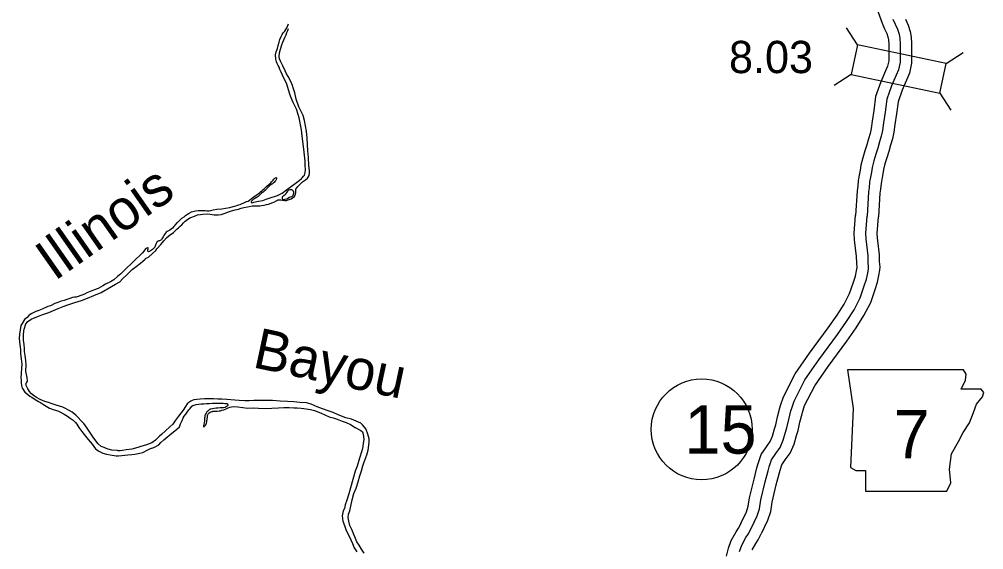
# Model space of a CAD drawing. Extents: x -83719 to 153526, y -11835 to 11446.
# Drawn here: x -2246.7 to -1826, y 1629.8 to 1861.1 of the extents above; entities that cross this region are included whole.
import ezdxf

# ---------------------------------------------------------------- set-up
doc = ezdxf.new("R2010")
doc.units = 0
for name, color, linetype in [('Level 10', 7, 'Continuous'), ('Level 20', 7, 'Continuous'), ('Level 21', 7, 'Continuous'), ('Level 27', 7, 'Continuous'), ('Level 58', 7, 'Continuous'), ('Level 59', 7, 'Continuous'), ('Level 9', 7, 'Continuous')]:
    doc.layers.add(name, color=color, linetype=linetype)

msp = doc.modelspace()

# ---------------------------------------------------------------- linework, layer by layer
at = {"layer": 'Level 10'}
for points in [[(-1876.95, 1878.08), (-1870.29, 1859.39), (-1869.21, 1856.97), (-1868.25, 1854.95), (-1867.81, 1853.51), (-1867.59, 1852.2), (-1867.43, 1850.25), (-1867.43, 1846.14), (-1867.44, 1842.99), (-1867.93, 1840.63), (-1870.8, 1833.89), (-1873.12, 1827.5), (-1873.94, 1821.31), (-1874.66, 1816.76), (-1875.12, 1813.49), (-1875.54, 1811.29), (-1876.18, 1809.07), (-1876.96, 1806.45), (-1877.83, 1803.79), (-1878.78, 1800.73), (-1879.53, 1797.48), (-1879.87, 1795.37), (-1880.14, 1793.89), (-1880.69, 1790.9), (-1880.94, 1788.33), (-1881.25, 1786.39), (-1881.87, 1775.57)], [(-1860.12, 1861.15), (-1858.91, 1858.59), (-1858.06, 1855.83), (-1857.65, 1853.42), (-1857.43, 1850.64), (-1857.43, 1846.13), (-1857.44, 1841.94), (-1858.35, 1837.62), (-1861.49, 1830.23), (-1863.35, 1825.11), (-1864.04, 1819.87), (-1864.77, 1815.27), (-1865.25, 1811.86), (-1865.8, 1808.98), (-1866.58, 1806.25), (-1867.42, 1803.45), (-1868.3, 1800.76), (-1869.12, 1798.13), (-1869.71, 1795.56), (-1870.01, 1793.67), (-1870.31, 1792.07), (-1870.78, 1789.51), (-1871.02, 1787.07), (-1871.29, 1785.33), (-1871.89, 1774.99)], [(-1931.94, 1641.18), (-1929.49, 1646.36), (-1928.69, 1648.74), (-1928.15, 1652.43), (-1926.18, 1660.55), (-1924.9, 1665.51), (-1924.34, 1667.43), (-1923.09, 1671.28), (-1920.81, 1674.65), (-1919.16, 1676.93), (-1918.14, 1679.25), (-1917.21, 1682.48), (-1916.68, 1684.21), (-1915.93, 1687.81), (-1914.88, 1691.69), (-1914.62, 1692.62), (-1913.36, 1696.46), (-1908.28, 1706.47), (-1901.92, 1715.53), (-1893.82, 1726.6), (-1889.96, 1732.12), (-1886.89, 1736.89), (-1884.52, 1741.57), (-1882.84, 1746.51), (-1881.96, 1749.11), (-1881.49, 1751.37), (-1881.22, 1752.81), (-1881.21, 1752.94), (-1881.39, 1754.97), (-1881.44, 1757.66), (-1882.29, 1764.92), (-1882.43, 1767.86), (-1881.87, 1775.64)], [(-1922.95, 1636.79), (-1920.2, 1642.61), (-1918.92, 1646.4), (-1918.32, 1650.53), (-1916.49, 1658.12), (-1915.25, 1662.85), (-1914.78, 1664.48), (-1914.01, 1666.85), (-1912.61, 1668.92), (-1910.43, 1671.94), (-1908.71, 1675.85), (-1907.63, 1679.64), (-1906.99, 1681.72), (-1906.2, 1685.48), (-1905.24, 1689.03), (-1905.05, 1689.7), (-1904.1, 1692.62), (-1899.68, 1701.31), (-1893.79, 1709.7), (-1885.69, 1720.78), (-1881.65, 1726.54), (-1878.21, 1731.91), (-1875.27, 1737.68), (-1873.37, 1743.31), (-1872.3, 1746.47), (-1871.68, 1749.42), (-1871.25, 1751.72), (-1871.2, 1753.2), (-1871.39, 1755.5), (-1871.45, 1758.34), (-1872.32, 1765.75), (-1872.41, 1767.74), (-1871.9, 1774.92)], [(-1936.12, 1633.75), (-1934.02, 1637.62), (-1933.02, 1639.16), (-1931.83, 1641.39)], [(-1938.23, 1626.94), (-1937.26, 1630.43), (-1936.12, 1633.75)], [(-1926.93, 1629.71), (-1925.42, 1632.51), (-1924.4, 1634.07), (-1923.01, 1636.69)]]:
    msp.add_lwpolyline(points, dxfattribs=at)
at = {"layer": 'Level 20'}
for p, q in [((-1881.08, 1849.99), (-1885.89, 1857.37)), ((-1842.34, 1841.81), (-1834.96, 1846.61)), ((-1883.81, 1837.08), (-1891.18, 1832.28)), ((-1845.07, 1828.9), (-1840.26, 1821.52))]:
    msp.add_line(p, q, dxfattribs=at)
msp.add_lwpolyline([(-1842.34, 1841.81), (-1881.08, 1849.99), (-1883.81, 1837.08), (-1845.07, 1828.9)], close=True, dxfattribs=at)
at = {"layer": 'Level 21'}
msp.add_lwpolyline([(-1885.48, 1708.28), (-1882.94, 1691.36), (-1884.07, 1665.7), (-1881.81, 1664.29), (-1877.58, 1664.29), (-1877.58, 1655.27), (-1842.05, 1655.27), (-1840.36, 1658.93), (-1840.93, 1664.85), (-1840.08, 1671.62), (-1836.98, 1676.98), (-1835.01, 1680.93), (-1832.19, 1685.16), (-1830.49, 1689.67), (-1829.08, 1693.33), (-1826.55, 1696.43), (-1825.98, 1698.41), (-1827.11, 1699.82), (-1835.85, 1699.82), (-1833.88, 1703.77), (-1833.6, 1706.3), (-1834.77, 1708.25)], close=True, dxfattribs=at)
at = {"layer": 'Level 27'}
msp.add_circle((-1949.02, 1682.26), 22, dxfattribs=at)
at = {"layer": 'Level 59'}
for points in [[(-1865.65, 1861.26), (-1864.67, 1859.06), (-1863.58, 1856.77), (-1862.93, 1854.67), (-1862.62, 1852.81), (-1862.43, 1850.44), (-1862.43, 1846.14), (-1862.44, 1842.47), (-1863.14, 1839.12), (-1866.15, 1832.06), (-1868.23, 1826.3), (-1868.99, 1820.59), (-1869.72, 1816.01), (-1870.19, 1812.67), (-1870.67, 1810.13), (-1871.38, 1807.66), (-1872.19, 1804.95), (-1873.07, 1802.27), (-1873.95, 1799.43), (-1874.62, 1796.52), (-1874.94, 1794.52), (-1875.23, 1792.98), (-1875.74, 1790.21), (-1875.98, 1787.7), (-1876.27, 1785.86), (-1876.88, 1775.28)], [(-1927.42, 1639.04), (-1924.85, 1644.49), (-1923.8, 1647.57), (-1923.24, 1651.48), (-1921.33, 1659.33), (-1920.08, 1664.18), (-1919.56, 1665.95), (-1918.55, 1669.06), (-1916.71, 1671.78), (-1914.8, 1674.43), (-1913.42, 1677.55), (-1912.42, 1681.06), (-1911.84, 1682.97), (-1911.07, 1686.64), (-1910.06, 1690.36), (-1909.84, 1691.16), (-1908.73, 1694.54), (-1903.98, 1703.89), (-1897.86, 1712.61), (-1889.76, 1723.69), (-1885.81, 1729.33), (-1882.55, 1734.4), (-1879.89, 1739.62), (-1878.11, 1744.91), (-1877.13, 1747.79), (-1876.58, 1750.4), (-1876.23, 1752.27), (-1876.21, 1753.07), (-1876.39, 1755.23), (-1876.45, 1758), (-1877.3, 1765.34), (-1877.42, 1767.8), (-1876.88, 1775.28)], [(-1932.48, 1628.95), (-1931.53, 1631.73), (-1929.72, 1635.06), (-1928.71, 1636.62), (-1927.42, 1639.04)]]:
    msp.add_lwpolyline(points, dxfattribs=at)
at = {"layer": 'Level 9'}
for points in [[(-2176.59, 1770.87), (-2175.86, 1771.53), (-2175.16, 1772.33), (-2174.3, 1773.04), (-2173.77, 1773.58), (-2172.37, 1774.48), (-2171.47, 1774.85), (-2170.74, 1775.12), (-2169.54, 1775.63), (-2168.91, 1775.8), (-2167.68, 1776), (-2166.68, 1776.14), (-2164.68, 1776.24), (-2163.51, 1776.18), (-2161.74, 1775.92), (-2160.98, 1775.82), (-2160.01, 1775.89), (-2158.71, 1776.06), (-2157.35, 1776.46), (-2155.51, 1777.14), (-2154.12, 1777.58), (-2152.52, 1777.98), (-2151.12, 1778.32), (-2149.89, 1778.69), (-2148.82, 1779.03), (-2147.16, 1779.4), (-2146.46, 1779.54), (-2145.09, 1779.71), (-2143.59, 1779.81), (-2142.66, 1779.82), (-2141.86, 1779.79), (-2141.03, 1779.89), (-2139.83, 1780.13), (-2138.83, 1780.33), (-2138.06, 1780.5), (-2136.06, 1781.21), (-2135.4, 1781.54), (-2134.4, 1782.08), (-2133.87, 1782.38), (-2133.4, 1782.42), (-2132.67, 1782.39), (-2131.93, 1782.29), (-2130.93, 1782.12), (-2130.2, 1782.16), (-2129.37, 1782.33), (-2128.07, 1782.87), (-2126.67, 1783.87), (-2126.18, 1784.85), (-2126.08, 1785.61), (-2126.15, 1786.45), (-2126.05, 1787.05), (-2125.25, 1788.16), (-2124.49, 1788.99), (-2123.22, 1790.23), (-2121.86, 1791.14), (-2121.06, 1791.78), (-2120.7, 1792.35), (-2120.33, 1793.08), (-2120.17, 1794.09), (-2120.14, 1795.22), (-2120.38, 1797.4), (-2120.62, 1800.8), (-2120.8, 1803.81), (-2121.21, 1809.36), (-2121.39, 1812.3), (-2121.83, 1814.67), (-2122.23, 1817.01), (-2122.91, 1819.21), (-2124.75, 1822.92), (-2125.89, 1826.36), (-2126.57, 1829.03), (-2127.1, 1830.8), (-2127.57, 1832.2), (-2128.21, 1834.04), (-2129.45, 1836.17), (-2130.09, 1837.34), (-2130.69, 1838.61), (-2131.7, 1840.91), (-2132.33, 1842.02), (-2132.84, 1842.95), (-2133.21, 1843.88), (-2133.38, 1844.95), (-2133.21, 1846.46), (-2132.75, 1848.16), (-2132.22, 1850.04), (-2131.76, 1851.18), (-2130.83, 1853.18), (-2130.3, 1854.39), (-2129.94, 1855.36), (-2129.57, 1856.3), (-2129.28, 1857.2)], [(-2123.33, 1792.04), (-2122.7, 1792.71), (-2122.33, 1793.21), (-2121.97, 1794.25), (-2121.84, 1795.55), (-2121.98, 1797.53), (-2122.08, 1799.33), (-2122.39, 1803.14), (-2122.84, 1806.85), (-2123.31, 1810.12), (-2123.55, 1812.9), (-2124.67, 1818.11), (-2125.11, 1819.61), (-2125.85, 1821.88), (-2127.29, 1824.92), (-2128.46, 1827.59), (-2128.83, 1828.89), (-2129.51, 1831.39), (-2130.18, 1833.3), (-2130.81, 1834.6), (-2131.85, 1836.74), (-2132.46, 1838.1), (-2133.03, 1839.31), (-2133.4, 1840.31), (-2133.73, 1840.94), (-2134.27, 1841.88), (-2134.57, 1842.61), (-2134.77, 1843.71), (-2135.01, 1845.62), (-2134.68, 1846.89), (-2134.15, 1848.46), (-2133.79, 1849.73), (-2133.39, 1851.1), (-2133.03, 1852.34), (-2132.5, 1853.58), (-2132, 1854.48), (-2131.54, 1855.29), (-2130.84, 1856.02), (-2130.44, 1856.63), (-2130.08, 1857.46), (-2129.51, 1858.47), (-2129.25, 1859.1)], [(-2179.25, 1770.75), (-2178.76, 1771.35), (-2177.73, 1772.49), (-2176.67, 1773.5), (-2175.77, 1774.34), (-2174.84, 1775.04), (-2174.21, 1775.55), (-2173.37, 1776.08), (-2172.68, 1776.65), (-2171.54, 1777.19), (-2169.88, 1777.66), (-2168.65, 1777.8), (-2167.38, 1777.81), (-2166.21, 1777.78), (-2165.61, 1777.68), (-2164.88, 1777.58), (-2163.88, 1777.58), (-2162.15, 1778.02), (-2160.55, 1778.39), (-2158.32, 1778.5), (-2156.75, 1778.71), (-2154.82, 1779.08), (-2153.42, 1779.48), (-2152.29, 1779.79), (-2151.46, 1780.02), (-2150.39, 1780.36), (-2148.13, 1781.34), (-2147.6, 1781.61), (-2146.93, 1781.84), (-2146.3, 1782.31), (-2145.53, 1782.88), (-2144.77, 1783.45), (-2143.87, 1784.09), (-2142.57, 1784.96), (-2141.97, 1785.43), (-2141.44, 1785.9), (-2140.98, 1786.34), (-2140.35, 1786.84), (-2139.71, 1787.38), (-2139.11, 1787.85), (-2138.82, 1788.15), (-2137.72, 1789.26), (-2137.05, 1789.86), (-2136.69, 1790.2), (-2136.36, 1790.56), (-2136.02, 1791), (-2135.63, 1791.4), (-2135.26, 1791.87), (-2134.99, 1792.04), (-2134.76, 1792.07), (-2134.53, 1791.97), (-2134.46, 1791.77), (-2134.66, 1791.14), (-2134.82, 1790.8), (-2135.19, 1790.4), (-2135.55, 1790), (-2135.99, 1789.6), (-2136.32, 1789.43), (-2136.79, 1789.09), (-2137.42, 1788.62), (-2137.72, 1788.32), (-2138.18, 1787.95), (-2138.71, 1787.32), (-2138.88, 1787.05), (-2139.11, 1786.81), (-2139.51, 1786.44), (-2139.94, 1786.11), (-2140.38, 1785.81), (-2140.67, 1785.6), (-2141.07, 1785.24), (-2141.61, 1784.7), (-2142.07, 1784.26), (-2142.57, 1783.86), (-2143, 1783.59), (-2143.63, 1783.19), (-2144, 1782.95), (-2144.4, 1782.72), (-2144.7, 1782.48), (-2144.96, 1782.28), (-2145.36, 1781.85), (-2145.53, 1781.58), (-2145.53, 1781.51), (-2145.53, 1781.28), (-2145.36, 1781.18), (-2145.03, 1781.15), (-2144.43, 1781.35), (-2142.4, 1781.79), (-2140.47, 1782.13), (-2139, 1782.63), (-2137.7, 1783.07), (-2136.34, 1783.51), (-2135.4, 1783.85), (-2134.07, 1784.35), (-2133.17, 1784.69), (-2132.11, 1785.36), (-2130.18, 1786.74), (-2128.55, 1787.95), (-2126.32, 1789.49), (-2124.69, 1790.77), (-2123.63, 1791.77), (-2123.33, 1792.04)], [(-2130.41, 1785.1), (-2130.74, 1784.63), (-2131.14, 1784.36), (-2131.37, 1784.23), (-2131.77, 1783.89), (-2132, 1783.66), (-2132.07, 1783.39), (-2132.04, 1782.96), (-2131.94, 1782.72), (-2131.77, 1782.56), (-2131.44, 1782.52), (-2130.87, 1782.69), (-2129.97, 1782.9), (-2129.5, 1783.16), (-2128.8, 1783.5), (-2127.87, 1783.8), (-2127.51, 1784.04), (-2127.24, 1784.34), (-2127.21, 1784.54), (-2127.14, 1784.81), (-2126.98, 1785.24), (-2126.94, 1785.54), (-2127.01, 1785.88), (-2127.18, 1786.11), (-2127.28, 1786.28), (-2127.41, 1786.45), (-2127.55, 1786.65), (-2127.78, 1786.71), (-2128.01, 1786.74), (-2128.25, 1786.81), (-2128.38, 1786.81), (-2128.68, 1786.74), (-2129.21, 1786.64), (-2129.35, 1786.57), (-2129.71, 1786.21), (-2130.04, 1785.8)], [(-2130.04, 1785.8), (-2130.41, 1785.1)], [(-2179.25, 1770.75), (-2179.84, 1770.08), (-2180.46, 1769.57), (-2181.12, 1769.16), (-2182.15, 1768.57), (-2182.61, 1768.23), (-2183.1, 1767.72), (-2183.61, 1766.78), (-2183.9, 1766.21), (-2184.49, 1765.33), (-2184.69, 1765.16), (-2185.01, 1764.85), (-2185.25, 1764.72), (-2185.61, 1764.58), (-2185.87, 1764.51), (-2186.14, 1764.37), (-2186.57, 1764.09), (-2186.83, 1763.82), (-2186.93, 1763.66), (-2187.12, 1763.08), (-2187.24, 1762.58), (-2187.56, 1761.78), (-2188.12, 1761.17), (-2188.64, 1760.76), (-2189.1, 1760.45), (-2189.6, 1760.11), (-2189.76, 1760.01), (-2189.99, 1759.87), (-2190.32, 1759.76), (-2190.49, 1759.86), (-2190.66, 1760.02), (-2190.66, 1760.16), (-2190.64, 1760.56), (-2190.48, 1761.03), (-2190.45, 1761.26), (-2190.55, 1761.49), (-2190.75, 1761.52), (-2191.55, 1761.21), (-2192.95, 1759.22), (-2200.81, 1751.68), (-2202.42, 1750.12), (-2203.86, 1748.93), (-2205.54, 1747.53), (-2206.99, 1746.64), (-2209.07, 1745.61), (-2210.25, 1744.82), (-2212.33, 1743.65), (-2214.29, 1743.02), (-2217.29, 1741.8), (-2218.35, 1741.25), (-2221, 1740.21), (-2221.89, 1739.89), (-2222.62, 1739.98), (-2223.52, 1739.77), (-2224.68, 1739.35), (-2225.11, 1739.21), (-2225.97, 1738.99), (-2227.19, 1738.54), (-2228.52, 1738.15), (-2229.91, 1737.66), (-2231.27, 1737.24), (-2233.18, 1736.2), (-2234.24, 1735.85), (-2236.82, 1734.78), (-2238.21, 1734.12), (-2239.53, 1733.63), (-2241.51, 1732.66), (-2242.57, 1731.88), (-2243.35, 1731.13), (-2244.44, 1730.18), (-2245.51, 1728.46), (-2246.12, 1727.58), (-2246.59, 1723.77), (-2246.73, 1721.87), (-2246.49, 1719.2), (-2246.22, 1717.1), (-2246.15, 1715.17), (-2245.92, 1713.1), (-2245.68, 1710.77), (-2245.72, 1709.07), (-2245.98, 1706.53), (-2246.02, 1704.86), (-2245.97, 1703.73), (-2245.88, 1702.46), (-2245.76, 1701.53), (-2245.55, 1700.7), (-2245.27, 1700.13), (-2244.25, 1698.55), (-2243.84, 1698.15), (-2243, 1697.53), (-2242.06, 1696.82), (-2241.22, 1696.26), (-2239.84, 1695.35), (-2238.42, 1694.47), (-2237.45, 1693.95), (-2236.2, 1693.07), (-2234.96, 1692.36), (-2233.52, 1691.58), (-2231.54, 1690.85), (-2229.97, 1690.34), (-2229.06, 1689.92)], [(-2244.85, 1721.13), (-2244.86, 1723.3), (-2244.79, 1725.27), (-2244.67, 1725.97), (-2243.94, 1728.32), (-2243.02, 1729.37), (-2241.58, 1730.39), (-2239.03, 1731.37), (-2236.94, 1732.17), (-2233.77, 1733.22), (-2229.77, 1735.06), (-2227.52, 1735.86), (-2225.53, 1736.6), (-2222.52, 1737.58), (-2219.57, 1738.43), (-2216.92, 1739.44), (-2214.15, 1740.65), (-2211, 1741.94), (-2206.52, 1744.61), (-2204.74, 1745.68), (-2202.93, 1746.61), (-2201.68, 1747.9), (-2199.65, 1749.8), (-2197.42, 1752.04), (-2195.71, 1753.37), (-2193.9, 1754.8), (-2191.8, 1756.57), (-2191.61, 1756.8), (-2190.42, 1757.46), (-2188.55, 1758.96), (-2187.2, 1760.35), (-2186.68, 1760.99), (-2185.02, 1762.92), (-2183.74, 1764.54), (-2182.47, 1765.83), (-2181.35, 1766.78), (-2179.51, 1768.11), (-2178.33, 1769.27), (-2178, 1769.57), (-2177.31, 1770.12), (-2176.59, 1770.87)], [(-2107.6, 1688.56), (-2109.81, 1689.63), (-2111.92, 1690.29), (-2114.4, 1691.25), (-2116.78, 1692.05), (-2118.02, 1692.63), (-2119.39, 1693.28), (-2121.4, 1693.84), (-2124.27, 1694.06), (-2126.93, 1694.22), (-2129.67, 1694.48), (-2132.96, 1694.62), (-2136.23, 1694.8), (-2139.96, 1694.84), (-2141.99, 1694.84), (-2144.35, 1694.84), (-2146.42, 1694.77), (-2148.28, 1694.74), (-2150.84, 1694.83), (-2152.65, 1695.04), (-2154.38, 1695.17), (-2156.14, 1695.28), (-2158.31, 1695.41), (-2160.18, 1695.45), (-2161.94, 1695.55), (-2164.51, 1695.64), (-2165.87, 1695.59), (-2167.83, 1695.46), (-2169.23, 1695.27), (-2170.59, 1695.11), (-2171.35, 1694.8), (-2171.88, 1694.56), (-2172.77, 1693.97), (-2173.42, 1693.36), (-2174.17, 1692.25), (-2175.28, 1690.7), (-2177.33, 1688.03), (-2178.57, 1686.3), (-2179.8, 1684.52), (-2181.08, 1683.36), (-2182.95, 1681.63), (-2184.69, 1680.1), (-2185.55, 1679.35), (-2187.25, 1677.59), (-2188.89, 1676.36), (-2191.17, 1675.52), (-2193.69, 1674.78), (-2195.05, 1674.36), (-2197.6, 1673.61), (-2200.03, 1673.31), (-2201.76, 1673.11), (-2202.78, 1672.96), (-2203.58, 1672.98), (-2203.95, 1673.01), (-2206.38, 1673.24), (-2207.92, 1673.61), (-2209.16, 1674.09), (-2209.76, 1674.35), (-2210.94, 1674.86), (-2212.29, 1676.01), (-2213.27, 1677.23), (-2214.47, 1678.91), (-2216.21, 1681.49), (-2217.06, 1682.84), (-2218.56, 1684.78), (-2219.68, 1686), (-2221.2, 1687.58), (-2222.11, 1688.4), (-2223.7, 1689.71), (-2225.01, 1690.49), (-2226.62, 1691.36), (-2227.8, 1691.94), (-2229.24, 1692.45), (-2230.64, 1692.83), (-2232.38, 1693.4), (-2233.92, 1693.94), (-2235.59, 1694.45), (-2236.6, 1694.9), (-2237.57, 1695.32), (-2239.15, 1696.13), (-2240.09, 1696.75), (-2241.41, 1697.79), (-2242.36, 1698.88), (-2242.46, 1699.08), (-2242.98, 1699.97), (-2243.73, 1701.43), (-2243.77, 1701.73), (-2243.81, 1702.06), (-2243.71, 1702.36), (-2243.62, 1702.53), (-2243.26, 1702.94), (-2243.2, 1703.4), (-2243.29, 1704.87), (-2243.83, 1707.53), (-2243.78, 1710.64), (-2243.91, 1712.27), (-2244.15, 1714.53), (-2244.41, 1716.17), (-2244.46, 1717.57), (-2244.59, 1719.23), (-2244.85, 1721.13)], [(-2229.06, 1689.92), (-2227.15, 1688.98), (-2225.64, 1688.07), (-2224.59, 1687.22), (-2223.21, 1686.28), (-2222.16, 1685.26), (-2221.68, 1684.57), (-2220.79, 1683.05), (-2219.5, 1681.4), (-2218.41, 1680.11), (-2216.71, 1677.91), (-2214.95, 1675.77), (-2213.45, 1673.82), (-2212.07, 1672.71), (-2210.22, 1671.94), (-2208.65, 1671.4), (-2207.12, 1671.12), (-2204.48, 1670.8), (-2203.45, 1670.75), (-2201.92, 1670.87), (-2199.33, 1671.22), (-2197.7, 1671.34), (-2196.27, 1671.5), (-2194.21, 1671.93), (-2192.79, 1672.22), (-2190.64, 1673.33), (-2189.42, 1673.88), (-2187.96, 1674.37), (-2185.88, 1675.57), (-2185, 1676.62), (-2183.62, 1677.78), (-2181.98, 1679.21), (-2180.24, 1680.64), (-2178.83, 1681.66), (-2177.94, 1682.31), (-2176.89, 1683.39), (-2176.41, 1684.64), (-2175.74, 1686.15), (-2175.29, 1687.36), (-2174.8, 1688.07), (-2174.08, 1688.88), (-2173.46, 1689.76), (-2172.72, 1690.74), (-2172.19, 1691.41), (-2171.48, 1692.39), (-2170.98, 1692.73), (-2169.56, 1693.12), (-2168.46, 1693.28), (-2167.43, 1693.36), (-2166.24, 1693.48), (-2165.07, 1693.5), (-2163.84, 1693.55), (-2162.51, 1693.64), (-2161.08, 1693.66), (-2159.88, 1693.72), (-2159.18, 1693.73), (-2158.52, 1693.67), (-2157.78, 1693.65), (-2157.05, 1693.63), (-2156.75, 1693.6), (-2156.22, 1693.51), (-2155.91, 1693.35), (-2155.74, 1693.05), (-2155.71, 1692.85), (-2155.74, 1692.65), (-2156, 1692.38), (-2156.42, 1692.04), (-2156.89, 1691.8), (-2157.62, 1691.72), (-2159.08, 1691.69), (-2160.11, 1691.51), (-2160.91, 1691.46), (-2161.67, 1691.35), (-2163.1, 1691.16), (-2163.13, 1691.13), (-2163.4, 1691.12), (-2163.73, 1690.92), (-2164.09, 1690.64), (-2164.52, 1690.27), (-2164.85, 1689.93), (-2165.24, 1689.32), (-2165.49, 1688.89), (-2165.72, 1688.35), (-2165.84, 1687.55), (-2165.87, 1687.14), (-2165.88, 1686.31), (-2165.91, 1685.81), (-2166.06, 1685.07), (-2166.22, 1684.5), (-2166.28, 1684.27), (-2166.38, 1683.93), (-2166.41, 1683.7), (-2166.41, 1683.6), (-2166.37, 1683.47), (-2166.17, 1683.44), (-2165.94, 1683.57), (-2165.87, 1683.64), (-2165.38, 1684.22), (-2165.1, 1684.99), (-2164.94, 1685.59), (-2164.76, 1686.9)], [(-2164.76, 1686.9), (-2164.68, 1687.66), (-2164.59, 1688.27), (-2164.46, 1688.7), (-2164.36, 1688.97), (-2164.17, 1689.21), (-2163.84, 1689.48), (-2163.48, 1689.82), (-2163.02, 1689.99), (-2162.62, 1690.1), (-2162.42, 1690.14), (-2162.25, 1690.21), (-2161.82, 1690.21), (-2160.99, 1690.23), (-2160.46, 1690.24), (-2159.46, 1690.32), (-2158.99, 1690.36), (-2158.3, 1690.61), (-2157.5, 1690.85), (-2156.15, 1691.41), (-2155.62, 1691.62), (-2154.86, 1691.93), (-2154.13, 1692.14), (-2153.06, 1692.19), (-2151.43, 1692.09), (-2147.06, 1691.56), (-2144.37, 1691.7), (-2142.37, 1691.53), (-2139.24, 1691.45), (-2136.51, 1691.56), (-2133.61, 1691.61), (-2131.25, 1691.75), (-2129.06, 1691.78), (-2126.92, 1691.72), (-2125.46, 1691.64), (-2123.76, 1691.54), (-2122.56, 1691.45), (-2119.69, 1690.93), (-2117.98, 1690.46), (-2115.34, 1689.47), (-2113.49, 1688.63), (-2111.55, 1687.8), (-2109.74, 1687.26), (-2108.07, 1686.69), (-2105.82, 1685.79), (-2104.18, 1685.25), (-2102.27, 1684.38), (-2100.22, 1683.14), (-2097.7, 1681.85), (-2097.02, 1681.19), (-2096.77, 1680.2), (-2096.49, 1679.17), (-2096.47, 1677.8), (-2096.64, 1676.26), (-2096.89, 1674.85), (-2097.35, 1672.91), (-2098.3, 1669.66), (-2099.37, 1666.2), (-2100.24, 1663.99), (-2102.28, 1656.71), (-2102.94, 1654.17), (-2103.79, 1651.35), (-2104.49, 1649.4), (-2104.9, 1647.83), (-2105.38, 1646.72), (-2105.72, 1645.24), (-2105.81, 1644.57), (-2105.79, 1643.41), (-2105.54, 1642.28), (-2104.84, 1640.39), (-2104.22, 1638.63), (-2102.08, 1634.16), (-2101.42, 1632.47), (-2100.62, 1630.64), (-2099.46, 1628.93)], [(-2096.26, 1628.28), (-2097.42, 1629.96), (-2098.48, 1631.71), (-2099.47, 1633.27), (-2101.72, 1638.6), (-2102.51, 1640.36), (-2103.01, 1642.28), (-2103.24, 1643.85), (-2103.09, 1645.25), (-2102.48, 1646.7), (-2101.46, 1651.52), (-2100.71, 1654.27), (-2099.72, 1656.69), (-2098.83, 1659.41), (-2098.14, 1662.05), (-2097.48, 1664.2), (-2096.91, 1666.38), (-2096.37, 1667.72), (-2095.48, 1670.07), (-2095.16, 1671.11), (-2094.81, 1672.18), (-2094.56, 1673.26), (-2094.38, 1674.29), (-2094.2, 1675.47), (-2094.05, 1676.5), (-2094.03, 1677.1), (-2094.11, 1678.17), (-2094.33, 1679.17), (-2094.64, 1680.13), (-2095.37, 1682.15), (-2095.55, 1682.52), (-2096.87, 1684.1), (-2097.69, 1685.02), (-2099.7, 1685.89), (-2101.77, 1686.69), (-2104.22, 1687.38), (-2107.6, 1688.56)]]:
    msp.add_lwpolyline(points, dxfattribs=at)

# ---------------------------------------------------------------- texts
at = {"layer": 'Level 21'}
msp.add_text('7', height=21.12, dxfattribs=at).set_placement((-1865.28, 1669.58))
at = {"layer": 'Level 27'}
msp.add_text('15', height=21.12, dxfattribs=at).set_placement((-1956.5, 1671.7))
at = {"layer": 'Level 58'}
msp.add_text('8.03', height=14.08, dxfattribs=at).set_placement((-1937.1, 1837.66))
at = {"layer": 'Level 9'}
for s, rotation, p in [('Illinois', 35, (-2231.38, 1746.7)), ('Bayou', 348, (-2145.44, 1709.46))]:
    msp.add_text(s, height=17.6, rotation=rotation, dxfattribs=at).set_placement(p)

doc.saveas('drawing.dxf')
